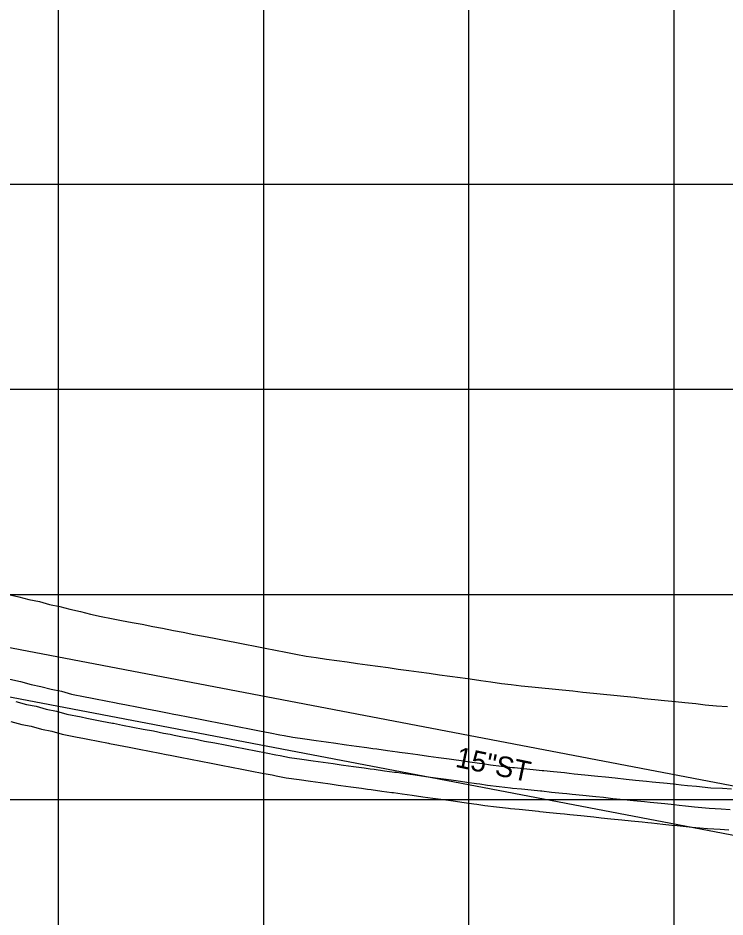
# Model space of a CAD drawing. Extents: x -7164 to 2214450, y -19642 to 253469.
# Drawn here: x 690.1 to 862.4, y -1578.6 to -1359.5 of the extents above; entities that cross this region are included whole.
import ezdxf

# ---------------------------------------------------------------- set-up
doc = ezdxf.new("R2010")
doc.units = 0
for name, color, linetype in [('DESIGN - SHEET - Light Grid', 7, 'Continuous'), ('SURVEY - PROFILE - Drainage - Storm Sewer', 7, 'Continuous'), ('SURVEY - PROFILE - Drainage - Storm Sewer Text', 7, 'Continuous'), ('SURVEY - PROFILE - Ground Line with Text', 7, 'Continuous'), ('SURVEY - PROFILE - Utilities - Cable with Text', 7, 'Continuous'), ('SURVEY - PROFILE - Utilities - Electric with Text', 7, 'Continuous')]:
    doc.layers.add(name, color=color, linetype=linetype)

msp = doc.modelspace()

# ---------------------------------------------------------------- linework, layer by layer
at = {"layer": 'DESIGN - SHEET - Light Grid'}
for p, q in [((700, -3000), (700, -1000)), ((700, -3000), (700, -1000)), ((750, -3000), (750, -1000)), ((750, -3000), (750, -1000)), ((800, -3000), (800, -1000)), ((800, -3000), (800, -1000)), ((850, -3000), (850, -1000)), ((850, -3000), (850, -1000)), ((0, -1400), (12400, -1400)), ((0, -1400), (12400, -1400)), ((0, -1450), (12400, -1450)), ((0, -1450), (12400, -1450)), ((0, -1500), (12400, -1500)), ((0, -1500), (12400, -1500)), ((0, -1550), (12400, -1550)), ((0, -1550), (12400, -1550))]:
    msp.add_line(p, q, dxfattribs=at)
at = {"layer": 'SURVEY - PROFILE - Drainage - Storm Sewer'}
for p, q in [((949.41, -1563), (653.62, -1506.4)), ((949.41, -1563), (653.62, -1506.4)), ((949.41, -1575), (653.62, -1518.4)), ((949.41, -1575), (653.62, -1518.4))]:
    msp.add_line(p, q, dxfattribs=at)
at = {"layer": 'SURVEY - PROFILE - Ground Line with Text'}
for points in [[(687.79, -1500.02), (690.37, -1500.55), (692.78, -1501.22), (695.36, -1501.75), (697.78, -1502.42), (700.36, -1502.94), (702.78, -1503.61), (705.36, -1504.14), (707.8, -1504.82), (710.36, -1505.34), (712.94, -1505.83), (715.37, -1506.31), (717.96, -1506.8), (720.37, -1507.28), (722.98, -1507.78), (725.37, -1508.25), (727.98, -1508.75), (730.37, -1509.22), (732.98, -1509.72), (735.36, -1510.19), (737.96, -1510.69), (740.36, -1511.16), (742.94, -1511.65), (745.36, -1512.14), (747.91, -1512.62), (750.36, -1513.11), (752.87, -1513.58), (755.36, -1514.08), (757.83, -1514.55), (760.36, -1515.05), (762.81, -1515.37), (765.32, -1515.74), (767.83, -1516.1), (770.32, -1516.43), (772.81, -1516.79), (775.32, -1517.12), (777.8, -1517.48), (780.32, -1517.81), (782.79, -1518.17), (785.32, -1518.5), (787.8, -1518.86), (790.32, -1519.19), (792.81, -1519.56), (795.31, -1519.89), (797.84, -1520.26), (800.31, -1520.58), (802.87, -1520.96), (805.31, -1521.28), (807.91, -1521.66), (810.31, -1521.98), (812.71, -1522.24), (815.32, -1522.49), (817.73, -1522.75), (820.31, -1523), (822.74, -1523.27)], [(687.79, -1500.02), (690.37, -1500.55), (692.78, -1501.22), (695.36, -1501.75), (697.78, -1502.42), (700.36, -1502.94), (702.78, -1503.61), (705.36, -1504.14), (707.8, -1504.82), (710.36, -1505.34), (712.94, -1505.83), (715.37, -1506.31), (717.96, -1506.8), (720.37, -1507.28), (722.98, -1507.78), (725.37, -1508.25), (727.98, -1508.75), (730.37, -1509.22), (732.98, -1509.72), (735.36, -1510.19), (737.96, -1510.69), (740.36, -1511.16), (742.94, -1511.65), (745.36, -1512.14), (747.91, -1512.62), (750.36, -1513.11), (752.87, -1513.58), (755.36, -1514.08), (757.83, -1514.55), (760.36, -1515.05), (762.81, -1515.37), (765.32, -1515.74), (767.83, -1516.1), (770.32, -1516.43), (772.81, -1516.79), (775.32, -1517.12), (777.8, -1517.48), (780.32, -1517.81), (782.79, -1518.17), (785.32, -1518.5), (787.8, -1518.86), (790.32, -1519.19), (792.81, -1519.56), (795.31, -1519.89), (797.84, -1520.26), (800.31, -1520.58), (802.87, -1520.96), (805.31, -1521.28), (807.91, -1521.66), (810.31, -1521.98), (812.71, -1522.24), (815.32, -1522.49), (817.73, -1522.75), (820.31, -1523), (822.74, -1523.27)], [(822.74, -1523.27), (825.31, -1523.52), (827.74, -1523.78), (830.31, -1524.03), (832.74, -1524.3), (835.31, -1524.55), (837.72, -1524.81), (840.31, -1525.06), (842.69, -1525.33), (845.31, -1525.58), (847.66, -1525.84), (850.31, -1526.1), (852.61, -1526.35), (855.31, -1526.61), (857.56, -1526.86), (860.31, -1527.13), (862.99, -1527.27)], [(822.74, -1523.27), (825.31, -1523.52), (827.74, -1523.78), (830.31, -1524.03), (832.74, -1524.3), (835.31, -1524.55), (837.72, -1524.81), (840.31, -1525.06), (842.69, -1525.33), (845.31, -1525.58), (847.66, -1525.84), (850.31, -1526.1), (852.61, -1526.35), (855.31, -1526.61), (857.56, -1526.86), (860.31, -1527.13), (862.99, -1527.27)]]:
    msp.add_lwpolyline(points, dxfattribs=at)
at = {"layer": 'SURVEY - PROFILE - Utilities - Cable with Text'}
msp.add_lwpolyline([(688.41, -1530.92), (691.06, -1531.65), (693.36, -1532.12), (695.85, -1532.81), (698.36, -1533.32), (700.87, -1534.01), (704.58, -1534.77), (705.96, -1535.03), (707.14, -1535.26), (709.65, -1535.76), (712.17, -1536.23), (712.45, -1536.29), (714.65, -1536.73), (717.18, -1537.21), (719.65, -1537.7), (722.19, -1538.18), (724.65, -1538.67), (726.27, -1538.98), (727.19, -1539.15), (729.65, -1539.64), (732.18, -1540.12), (734.65, -1540.61), (737.16, -1541.09), (739.66, -1541.59), (742.12, -1542.05), (744.65, -1542.56), (747.08, -1543.02), (749.64, -1543.53), (752.03, -1543.98), (753.04, -1544.18), (755.48, -1544.67), (758.64, -1545.08), (761.36, -1545.48), (763.81, -1545.84), (766.22, -1546.15), (768.12, -1546.43), (768.79, -1546.52), (771.22, -1546.84), (773.78, -1547.21), (775.31, -1547.41), (776.21, -1547.53), (778.77, -1547.9), (781.21, -1548.23), (781.64, -1548.29), (783.76, -1548.6), (786.2, -1548.92), (788.77, -1549.29), (791.19, -1549.61), (793.79, -1549.99), (795.58, -1550.23), (796.18, -1550.31), (798.81, -1550.69), (801.18, -1551.01), (801.89, -1551.11), (803.83, -1551.4), (806.74, -1551.78), (809.6, -1552.09), (810.16, -1552.15), (812.27, -1552.35), (814.61, -1552.6), (816.91, -1552.82), (817.25, -1552.86), (819.61, -1553.11), (822.25, -1553.37), (823.3, -1553.48), (824.6, -1553.63), (827.24, -1553.88), (829.59, -1554.14), (830.42, -1554.22), (832.23, -1554.4), (834.57, -1554.65), (837.23, -1554.91), (839.54, -1555.17), (842.23, -1555.43), (843.58, -1555.58), (844.5, -1555.68), (847.22, -1555.94), (849.46, -1556.19), (850.71, -1556.31), (852.22, -1556.46), (854.41, -1556.7), (858.14, -1557.06), (861.16, -1557.22), (863.29, -1557.38)], dxfattribs=at)
msp.add_lwpolyline([(688.41, -1530.92), (691.06, -1531.65), (693.36, -1532.12), (695.85, -1532.81), (698.36, -1533.32), (700.87, -1534.01), (704.58, -1534.77), (705.96, -1535.03), (707.14, -1535.26), (709.65, -1535.76), (712.17, -1536.23), (712.45, -1536.29), (714.65, -1536.73), (717.18, -1537.21), (719.65, -1537.7), (722.19, -1538.18), (724.65, -1538.67), (726.27, -1538.98), (727.19, -1539.15), (729.65, -1539.64), (732.18, -1540.12), (734.65, -1540.61), (737.16, -1541.09), (739.66, -1541.59), (742.12, -1542.05), (744.65, -1542.56), (747.08, -1543.02), (749.64, -1543.53), (752.03, -1543.98), (753.04, -1544.18), (755.48, -1544.67), (758.64, -1545.08), (761.36, -1545.48), (763.81, -1545.84), (766.22, -1546.15), (768.12, -1546.43), (768.79, -1546.52), (771.22, -1546.84), (773.78, -1547.21), (775.31, -1547.41), (776.21, -1547.53), (778.77, -1547.9), (781.21, -1548.23), (781.64, -1548.29), (783.76, -1548.6), (786.2, -1548.92), (788.77, -1549.29), (791.19, -1549.61), (793.79, -1549.99), (795.58, -1550.23), (796.18, -1550.31), (798.81, -1550.69), (801.18, -1551.01), (801.89, -1551.11), (803.83, -1551.4), (806.74, -1551.78), (809.6, -1552.09), (810.16, -1552.15), (812.27, -1552.35), (814.61, -1552.6), (816.91, -1552.82), (817.25, -1552.86), (819.61, -1553.11), (822.25, -1553.37), (823.3, -1553.48), (824.6, -1553.63), (827.24, -1553.88), (829.59, -1554.14), (830.42, -1554.22), (832.23, -1554.4), (834.57, -1554.65), (837.23, -1554.91), (839.54, -1555.17), (842.23, -1555.43), (843.58, -1555.58), (844.5, -1555.68), (847.22, -1555.94), (849.46, -1556.19), (850.71, -1556.31), (852.22, -1556.46), (854.41, -1556.7), (858.14, -1557.06), (861.16, -1557.22), (863.29, -1557.38)], dxfattribs=at)
at = {"layer": 'SURVEY - PROFILE - Utilities - Electric with Text'}
for points in [[(688.18, -1520.67), (690.73, -1521.19), (693.38, -1521.92), (695.7, -1522.39), (698.19, -1523.08), (700.7, -1523.59), (703.21, -1524.28), (706.51, -1524.96), (707.82, -1525.21), (709.05, -1525.44), (711.56, -1525.94), (714.08, -1526.42), (714.41, -1526.48), (716.56, -1526.91), (719.09, -1527.39), (721.56, -1527.88), (724.1, -1528.37), (726.56, -1528.86), (728.13, -1529.15), (729.1, -1529.34), (731.56, -1529.83), (734.09, -1530.31), (736.56, -1530.8), (739.06, -1531.27), (741.56, -1531.77), (744.03, -1532.24), (746.55, -1532.74), (748.99, -1533.2), (751.55, -1533.71), (753.94, -1534.17), (754.99, -1534.38), (757.11, -1534.8), (760.01, -1535.18), (762.8, -1535.58), (765.18, -1535.93), (767.59, -1536.24), (769.56, -1536.53), (770.15, -1536.62), (772.59, -1536.94), (775.14, -1537.31), (776.61, -1537.5), (777.58, -1537.63), (780.14, -1538), (782.58, -1538.32), (783.08, -1538.39), (785.13, -1538.69), (787.58, -1539.01), (790.14, -1539.39), (792.57, -1539.71), (795.16, -1540.09), (796.89, -1540.31), (797.56, -1540.4), (800.19, -1540.79), (802.56, -1541.1), (803.35, -1541.22), (805.22, -1541.49), (807.93, -1541.85), (810.62, -1542.14), (811.12, -1542.19), (813.28, -1542.4), (815.63, -1542.65), (817.87, -1542.87), (818.28, -1542.91), (820.63, -1543.17), (823.28, -1543.42), (824.39, -1543.54), (825.63, -1543.68), (828.27, -1543.94), (830.62, -1544.19), (831.39, -1544.27), (833.26, -1544.45), (835.6, -1544.71), (838.26, -1544.97), (840.57, -1545.22), (843.26, -1545.48), (844.67, -1545.64), (845.53, -1545.73), (848.26, -1546), (850.49, -1546.24), (851.68, -1546.36), (853.26, -1546.51), (855.44, -1546.75), (858.89, -1547.09), (861.8, -1547.24), (863.93, -1547.4)], [(688.18, -1520.67), (690.73, -1521.19), (693.38, -1521.92), (695.7, -1522.39), (698.19, -1523.08), (700.7, -1523.59), (703.21, -1524.28), (706.51, -1524.96), (707.82, -1525.21), (709.05, -1525.44), (711.56, -1525.94), (714.08, -1526.42), (714.41, -1526.48), (716.56, -1526.91), (719.09, -1527.39), (721.56, -1527.88), (724.1, -1528.37), (726.56, -1528.86), (728.13, -1529.15), (729.1, -1529.34), (731.56, -1529.83), (734.09, -1530.31), (736.56, -1530.8), (739.06, -1531.27), (741.56, -1531.77), (744.03, -1532.24), (746.55, -1532.74), (748.99, -1533.2), (751.55, -1533.71), (753.94, -1534.17), (754.99, -1534.38), (757.11, -1534.8), (760.01, -1535.18), (762.8, -1535.58), (765.18, -1535.93), (767.59, -1536.24), (769.56, -1536.53), (770.15, -1536.62), (772.59, -1536.94), (775.14, -1537.31), (776.61, -1537.5), (777.58, -1537.63), (780.14, -1538), (782.58, -1538.32), (783.08, -1538.39), (785.13, -1538.69), (787.58, -1539.01), (790.14, -1539.39), (792.57, -1539.71), (795.16, -1540.09), (796.89, -1540.31), (797.56, -1540.4), (800.19, -1540.79), (802.56, -1541.1), (803.35, -1541.22), (805.22, -1541.49), (807.93, -1541.85), (810.62, -1542.14), (811.12, -1542.19), (813.28, -1542.4), (815.63, -1542.65), (817.87, -1542.87), (818.28, -1542.91), (820.63, -1543.17), (823.28, -1543.42), (824.39, -1543.54), (825.63, -1543.68), (828.27, -1543.94), (830.62, -1544.19), (831.39, -1544.27), (833.26, -1544.45), (835.6, -1544.71), (838.26, -1544.97), (840.57, -1545.22), (843.26, -1545.48), (844.67, -1545.64), (845.53, -1545.73), (848.26, -1546), (850.49, -1546.24), (851.68, -1546.36), (853.26, -1546.51), (855.44, -1546.75), (858.89, -1547.09), (861.8, -1547.24), (863.93, -1547.4)], [(689.57, -1526.06), (692.22, -1526.78), (694.53, -1527.25), (697.02, -1527.94), (699.53, -1528.45), (702.04, -1529.15), (705.55, -1529.86), (706.89, -1530.12), (708.1, -1530.35), (710.6, -1530.85), (713.12, -1531.33), (713.43, -1531.39), (715.61, -1531.82), (718.14, -1532.3), (720.61, -1532.79), (723.15, -1533.27), (725.61, -1533.76), (727.2, -1534.07), (728.15, -1534.25), (730.61, -1534.74), (733.13, -1535.21), (735.6, -1535.71), (738.11, -1536.18), (740.61, -1536.68), (743.08, -1537.15), (745.6, -1537.65), (748.04, -1538.11), (750.6, -1538.62), (752.99, -1539.07), (754.01, -1539.28), (756.3, -1539.74), (759.32, -1540.13), (762.08, -1540.53), (764.5, -1540.88), (766.91, -1541.2), (768.84, -1541.48), (769.47, -1541.57), (771.9, -1541.89), (774.46, -1542.26), (775.96, -1542.46), (776.9, -1542.58), (779.45, -1542.95), (781.9, -1543.27), (782.36, -1543.34), (784.45, -1543.64), (786.89, -1543.96), (789.46, -1544.34), (791.88, -1544.66), (794.48, -1545.04), (796.23, -1545.27), (796.87, -1545.35), (799.5, -1545.74), (801.87, -1546.05), (802.62, -1546.16), (804.53, -1546.45), (807.34, -1546.82), (810.11, -1547.12), (810.64, -1547.17), (812.78, -1547.37), (815.12, -1547.63), (817.39, -1547.85), (817.76, -1547.88), (820.12, -1548.14), (822.76, -1548.4), (823.84, -1548.51), (825.11, -1548.65), (827.75, -1548.91), (830.11, -1549.17), (830.91, -1549.24), (832.75, -1549.42), (835.08, -1549.68), (837.75, -1549.94), (840.05, -1550.19), (842.74, -1550.46), (844.12, -1550.61), (845.01, -1550.7), (847.74, -1550.97), (849.97, -1551.22), (851.19, -1551.34), (852.74, -1551.49), (854.93, -1551.73), (858.52, -1552.07), (861.48, -1552.23), (863.61, -1552.39)], [(689.57, -1526.06), (692.22, -1526.78), (694.53, -1527.25), (697.02, -1527.94), (699.53, -1528.45), (702.04, -1529.15), (705.55, -1529.86), (706.89, -1530.12), (708.1, -1530.35), (710.6, -1530.85), (713.12, -1531.33), (713.43, -1531.39), (715.61, -1531.82), (718.14, -1532.3), (720.61, -1532.79), (723.15, -1533.27), (725.61, -1533.76), (727.2, -1534.07), (728.15, -1534.25), (730.61, -1534.74), (733.13, -1535.21), (735.6, -1535.71), (738.11, -1536.18), (740.61, -1536.68), (743.08, -1537.15), (745.6, -1537.65), (748.04, -1538.11), (750.6, -1538.62), (752.99, -1539.07), (754.01, -1539.28), (756.3, -1539.74), (759.32, -1540.13), (762.08, -1540.53), (764.5, -1540.88), (766.91, -1541.2), (768.84, -1541.48), (769.47, -1541.57), (771.9, -1541.89), (774.46, -1542.26), (775.96, -1542.46), (776.9, -1542.58), (779.45, -1542.95), (781.9, -1543.27), (782.36, -1543.34), (784.45, -1543.64), (786.89, -1543.96), (789.46, -1544.34), (791.88, -1544.66), (794.48, -1545.04), (796.23, -1545.27), (796.87, -1545.35), (799.5, -1545.74), (801.87, -1546.05), (802.62, -1546.16), (804.53, -1546.45), (807.34, -1546.82), (810.11, -1547.12), (810.64, -1547.17), (812.78, -1547.37), (815.12, -1547.63), (817.39, -1547.85), (817.76, -1547.88), (820.12, -1548.14), (822.76, -1548.4), (823.84, -1548.51), (825.11, -1548.65), (827.75, -1548.91), (830.11, -1549.17), (830.91, -1549.24), (832.75, -1549.42), (835.08, -1549.68), (837.75, -1549.94), (840.05, -1550.19), (842.74, -1550.46), (844.12, -1550.61), (845.01, -1550.7), (847.74, -1550.97), (849.97, -1551.22), (851.19, -1551.34), (852.74, -1551.49), (854.93, -1551.73), (858.52, -1552.07), (861.48, -1552.23), (863.61, -1552.39)]]:
    msp.add_lwpolyline(points, dxfattribs=at)

# ---------------------------------------------------------------- texts
at = {"layer": 'SURVEY - PROFILE - Drainage - Storm Sewer Text'}
msp.add_text('15"ST', height=5, rotation=348.1091, dxfattribs=at).set_placement((796.47, -1541.96))
msp.add_text('15"ST', height=5, rotation=348.1091, dxfattribs=at).set_placement((796.47, -1541.96))

doc.saveas('drawing.dxf')
